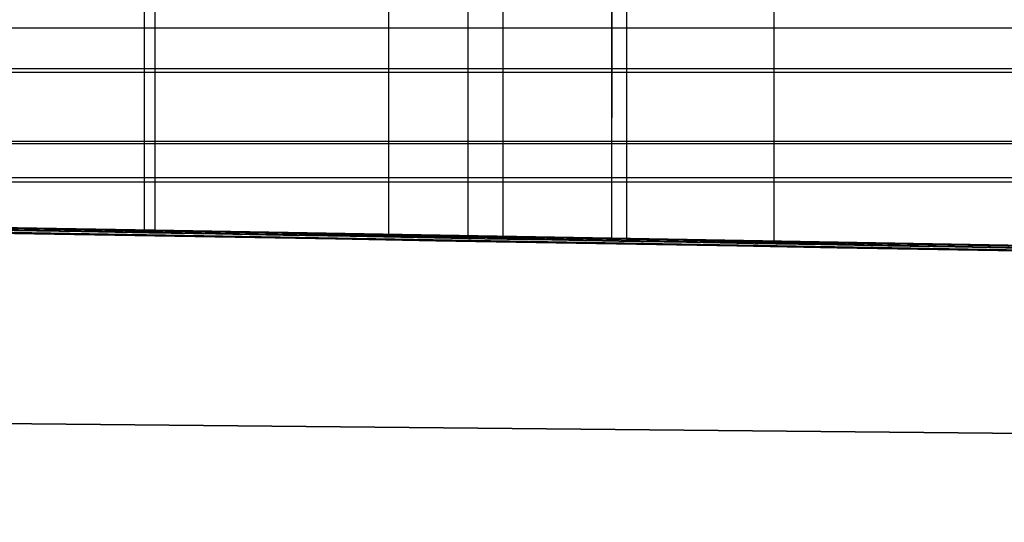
# Model space of a CAD drawing. Extents: x -64 to 57, y 4 to 161.
# Tile 305 of 342: x 11.75 to 14.35, y 152.74 to 154.06. Entities that reach past the tile are written whole.
import ezdxf

# ---------------------------------------------------------------- set-up
doc = ezdxf.new("R2010")
doc.units = 0
doc.layers.add('DEFAULT', color=7, linetype='CONTINUOUS')

msp = doc.modelspace()

# ---------------------------------------------------------------- linework, layer by layer
at = {"layer": 'DEFAULT', "color": 254}
for p, q in [((12.724, 155.7562, 40.8098), (12.7236, 153.4996, 40.8689)), ((13.0256, 155.7562, 40.8124), (13.025, 153.4944, 40.8716)), ((13.3119, 155.7562, 40.8161), (13.311, 153.4894, 40.8754)), ((13.312, 155.7562, 40.8161), (13.3115, 153.4894, 40.8754)), ((13.3511, 155.7562, 37.5252), (13.3505, 153.4834, 37.4657)), ((13.7397, 155.7562, 37.5199), (13.7386, 153.4766, 37.4602)), ((13.7398, 155.7562, 37.5199), (13.7392, 153.4766, 37.4602)), ((12.9331, 155.6442, 37.5256), (12.9327, 153.4907, 37.4693)), ((12.108, 155.6135, 40.8103), (12.1078, 153.5104, 40.8653)), ((12.0797, 155.4729, 37.5247), (12.0795, 153.5056, 37.4732)), ((3.2012, 153.6667, 41.5758), (15.9324, 153.4445, 41.5719)), ((12.1078, 153.5104, 40.8653), (4.9238, 153.6357, 40.8559)), ((8.0593, 153.5758, 37.4785), (12.0795, 153.5056, 37.4732)), ((15.299, 153.4533, 57.4235), (11.3672, 153.5214, 57.7619)), ((15.0888, 153.4447, 57.4855), (11.4781, 153.5073, 57.7893)), ((12.0795, 153.5056, 37.4732), (13.7392, 153.4766, 37.4602)), ((13.3115, 153.4894, 40.8754), (12.1078, 153.5104, 40.8653)), ((15.8606, 153.4449, 40.8766), (13.3115, 153.4894, 40.8754)), ((13.7392, 153.4766, 37.4602), (15.8606, 153.4396, 37.4592))]:
    msp.add_line(p, q, dxfattribs=at)
at = {"layer": 'DEFAULT', "color": 156}
for p, q in [((38.696, 152.7413, 37.5166), (3.9426, 153.0758, 37.5166)), ((3.9426, 153.0758, 35.8806), (38.696, 152.7413, 35.8806)), ((3.9426, 153.0758, 36.6986), (38.696, 152.7413, 36.6986))]:
    msp.add_line(p, q, dxfattribs=at)
at = {"layer": 'DEFAULT', "color": 254, "extrusion": (3.28787e-05, 1, 0.000242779)}
for centre, radius, start, end in [((-20.8287, -440.978, 154.0525), 478.3897, 87.19303, 90.151219), ((-88.1187, 943.9221, 153.9397), 889.4857, 274.7094242, 274.94346), ((-25.969, -615.3516, 153.7478), 651.9124, 87.9474354, 89.9439449), ((-81.528, 889.4196, 153.6517), 833.6693, 272.9280118, 275.3447803)]:
    msp.add_arc(centre, radius, start, end, dxfattribs=at)
at = {"layer": 'DEFAULT', "color": 254, "extrusion": (0, 1, 0)}
for centre, radius, start, end in [((-89.8687, 943.7695, 153.935), 889.4857, 274.8083621, 275.0638049), ((-24.7859, -615.3846, 153.7443), 651.9124, 88.0552145, 90.0517239), ((-83.1755, 889.2794, 153.6481), 833.6693, 273.0358184, 275.4525594)]:
    msp.add_arc(centre, radius, start, end, dxfattribs=at)
at = {"layer": 'DEFAULT', "color": 254, "extrusion": (0.01749, 0.999846, -0.001737)}
msp.add_arc((-23.5853, -615.294, 153.6215), 652.1716, 87.9259799, 89.9179848, dxfattribs=at)
at = {"layer": 'DEFAULT', "color": 254, "extrusion": (0.017453, 0.999846, -0.002012)}
msp.add_arc((-22.4052, -615.3224, 153.6175), 652.1716, 88.0335, 90.0255049, dxfattribs=at)
at = {"layer": 'DEFAULT', "color": 254, "extrusion": (0.017489, 0.999846, -0.001578)}
msp.add_arc((-17.5832, -395.6387, 153.6274), 433.3321, 87.68545, 90.243397, dxfattribs=at)
at = {"layer": 'DEFAULT', "color": 254, "extrusion": (0.017538, 0.999843, 0.002575)}
msp.add_arc((-79.2362, 889.3684, 153.8339), 834.0126, 273.1101057, 275.4442324, dxfattribs=at)
at = {"layer": 'DEFAULT', "color": 254, "extrusion": (0.01751, 0.999844, 0.002299)}
msp.add_arc((-80.8805, 889.2449, 153.83), 834.0246, 273.2176419, 275.5517349, dxfattribs=at)

doc.saveas('drawing.dxf')
